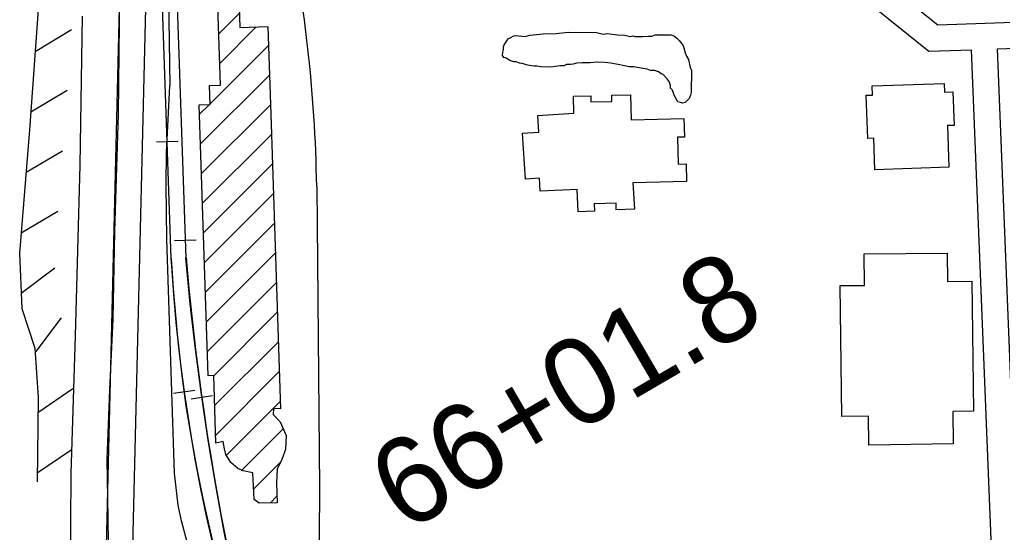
# Model space of a CAD drawing. Extents: x 3297716 to 3335574, y 688621 to 713991.
# Drawn here: x 3325624 to 3326759, y 707497 to 708088 of the extents above; entities that cross this region are included whole.
import ezdxf

# ---------------------------------------------------------------- set-up
doc = ezdxf.new("R2010")
doc.units = 0
for name, color, linetype in [('V-BLDG-OTLN', 7, 'Continuous'), ('V-FLOD-BASE', 7, 'Continuous'), ('V-LEVE-TOET', 7, 'Continuous'), ('V-RAIL-TRAK', 7, 'Continuous'), ('V-ROAD-CNTR', 7, 'Continuous'), ('V-RRAP-FSHR', 7, 'Continuous'), ('V-SITE-VEGE', 7, 'Continuous'), ('V-SURV-IDEN', 7, 'Continuous'), ('V-SURV-LINE', 7, 'Continuous')]:
    doc.layers.add(name, color=color, linetype=linetype)

msp = doc.modelspace()

# ---------------------------------------------------------------- linework, layer by layer
at = {"layer": 'V-BLDG-OTLN'}
for p, q in [((3325854, 708072.2), (3325877.8, 708096)), ((3325855.1, 708037.9), (3325897.2, 708080.1)), ((3325844, 707991.5), (3325911.3, 708058.8)), ((3325832.9, 707945), (3325912.4, 708024.5)), ((3325831.8, 707979.3), (3325843, 707990.5)), ((3325834, 707910.8), (3325913.5, 707990.3)), ((3325835.2, 707876.6), (3325914.7, 707956.1)), ((3325836.3, 707842.4), (3325915.8, 707921.9)), ((3325837.5, 707808.2), (3325917, 707887.7)), ((3325838.6, 707774), (3325918.1, 707853.5)), ((3325839.8, 707739.8), (3325919.3, 707819.3)), ((3325840.9, 707705.5), (3325920.4, 707785)), ((3325848, 707677.3), (3325921.5, 707750.8)), ((3325849.1, 707643.1), (3325922.7, 707716.6)), ((3325850.3, 707608.8), (3325923.8, 707682.4)), ((3325862.7, 707585.9), (3325925, 707648.2)), ((3325880.6, 707568.4), (3325928.3, 707616.2)), ((3325894.3, 707546.8), (3325925.4, 707577.9)), ((3325913.6, 707530.7), (3325921.1, 707538.3))]:
    msp.add_line(p, q, dxfattribs=at)
msp.add_lwpolyline([(3325872.5, 708253.5), (3325878.3, 708079.4), (3325910.6, 708080.5), (3325913.9, 707979.5), (3325925.3, 707639.3), (3325916.9, 707639.8), (3325916.7, 707632.6), (3325924.6, 707624.4), (3325931.8, 707608.5), (3325931.1, 707592.2), (3325926.8, 707580.7), (3325921.2, 707569.5), (3325920.6, 707553.9), (3325921.4, 707530.9), (3325900.5, 707530.4), (3325894.8, 707534.6), (3325893.4, 707565.3), (3325882, 707567.8), (3325875.9, 707570.5), (3325867.7, 707577.3), (3325862.2, 707586.6), (3325860.5, 707593.2), (3325859.1, 707601.6), (3325850.6, 707599.7), (3325848, 707677.7), (3325841.8, 707677.5), (3325831.4, 707990.1), (3325844, 707990.6), (3325843.3, 708012.4), (3325855.9, 708012.8), (3325847.9, 708252.7)], dxfattribs=at)
for points in [[(3326608.5, 708012.1), (3326691.8, 708014.8), (3326692.1, 708004.7), (3326701.8, 708005), (3326703, 707966.4), (3326695.5, 707966.2), (3326697.1, 707918.1), (3326611.6, 707915.2), (3326610.4, 707951.7), (3326603.4, 707951.4), (3326601.7, 708001.2), (3326608.9, 708001.5)], [(3326334.1, 707869.9), (3326313, 707869.1), (3326312.7, 707876.6), (3326287.5, 707875.7), (3326287.9, 707867.5), (3326268.9, 707866.8), (3326267.9, 707892.3), (3326225.2, 707890.4), (3326224.2, 707905.6), (3326208.2, 707904.5), (3326204.8, 707957.6), (3326223.5, 707958.8), (3326222.3, 707977.8), (3326264, 707980.6), (3326263.7, 708000.2), (3326283.4, 708000.6), (3326283.5, 707993.6), (3326307.8, 707994.1), (3326307.7, 708001.4), (3326329.2, 708001.9), (3326330, 707972.8), (3326391.1, 707974.4), (3326391.7, 707952.9), (3326383.5, 707952.7), (3326384.3, 707921.7), (3326393.5, 707922), (3326394, 707901.7), (3326331.9, 707900.1)], [(3326723.7, 707786.7), (3326725.6, 707636.6), (3326701.6, 707636.3), (3326702.1, 707598.7), (3326604.6, 707597.5), (3326604.2, 707630.8), (3326573.6, 707630.4), (3326571.7, 707781.5), (3326599.5, 707781.8), (3326599.1, 707818), (3326695.1, 707819.1), (3326695.5, 707786.4)]]:
    msp.add_lwpolyline(points, close=True, dxfattribs=at)
at = {"layer": 'V-FLOD-BASE'}
msp.add_lwpolyline([(3325720.3, 707381.5), (3325725.8, 707439.3), (3325727.1, 707454.9), (3325726.1, 707513), (3325724.9, 707580.8), (3325728.1, 707661.5), (3325732, 707742.9), (3325734, 707843.8), (3325738.1, 707979.3), (3325739.8, 708120.6)], dxfattribs=at)
at = {"layer": 'V-LEVE-TOET'}
msp.add_line((3325791, 708425.1), (3325797.3, 708012.2), dxfattribs=at)
for points in [[(3325682.7, 707449.3), (3325683.3, 707564.6), (3325688.3, 707723.5), (3325693.7, 707920.6), (3325696.6, 708092.6)], [(3325802.8, 707565), (3325794, 707835.1), (3325793, 707897.5), (3325793.4, 707934.7), (3325797.3, 708012.2)], [(3325811.6, 707194.7), (3325822.9, 707205.1), (3325830.6, 707211.1), (3325836.3, 707217.8), (3325841.4, 707229.5), (3325850.1, 707249.1), (3325852.7, 707297.6), (3325850.8, 707366), (3325846.6, 707428), (3325842.6, 707437.7), (3325835.2, 707447.8), (3325825.6, 707464.9), (3325817.5, 707485.5), (3325810.9, 707510.1), (3325806.9, 707528.1), (3325802.8, 707565)]]:
    msp.add_lwpolyline(points, dxfattribs=at)
at = {"layer": 'V-RAIL-TRAK'}
for points in [[(3325799, 707812.9), (3325784.4, 708237.8)], [(3325799, 707812.9), (3325784.4, 708237.8)], [(3325781.9, 707947.4), (3325806.9, 707948.3)]]:
    msp.add_lwpolyline(points, dxfattribs=at)
at = {"layer": 'V-ROAD-CNTR'}
for points in [[(3325801.4, 708238.4), (3325816, 707813.5)], [(3326578, 708129.6), (3326674.1, 708052), (3326723.1, 708053.8)], [(3326623.6, 708131.3), (3326684.2, 708082.4), (3327682.4, 708117.8)], [(3326753.1, 708054.8), (3327413.5, 708078.2)], [(3326775.2, 706760), (3326723.1, 708053.8)], [(3326781.8, 707342.5), (3326753.1, 708054.8)], [(3325967, 707896), (3325970.2, 707547.8)], [(3325827.8, 707834), (3325802.8, 707833.2)], [(3325913.4, 707267.1), (3325902.2, 707297.6), (3325891.8, 707328.2), (3325881.9, 707358.9), (3325872.3, 707390), (3325863.4, 707421.1), (3325855.1, 707452.3), (3325847.1, 707483.8), (3325839.9, 707515.3), (3325833.3, 707546.9), (3325827.1, 707578.8), (3325821.5, 707610.6), (3325816.3, 707642.5), (3325811.9, 707674.7), (3325808, 707706.8), (3325804.7, 707739), (3325801.8, 707771.2), (3325799.6, 707803.6), (3325799, 707812.8)], [(3325917.1, 707256.6), (3325907.4, 707292.3), (3325894.1, 707343.9), (3325881.7, 707395.2), (3325870.2, 707446.9), (3325859.9, 707499), (3325850.3, 707550.9), (3325841.5, 707603.1), (3325833.9, 707655.7), (3325826.9, 707708.1), (3325820.9, 707760.6), (3325816, 707813.5)], [(3325801.7, 707657.2), (3325826.4, 707660.7)], [(3325822, 707650.9), (3325846.7, 707654.5)], [(3325970.2, 707549.3), (3325969.1, 707371.1), (3325975.4, 707304.3), (3326011.2, 707163.7), (3326095.8, 706945.4)]]:
    msp.add_lwpolyline(points, dxfattribs=at)
for centre, radius, start, end in [((3324313, 707869.8), 1654.2, 0.9053, 12.1553), ((3327651.1, 707916.2), 1855, 183.1949, 200.4806), ((3328839.2, 708074.8), 3034.4, 184.9403, 195.6436)]:
    msp.add_arc(centre, radius, start, end, dxfattribs=at)
at = {"layer": 'V-RRAP-FSHR'}
for p, q in [((3325641.9, 708051.9), (3325683.8, 708077)), ((3325636.8, 707982.1), (3325678.7, 708007.2)), ((3325631.4, 707912.3), (3325673.5, 707937)), ((3325625.8, 707842.5), (3325667.9, 707867.3)), ((3325625.7, 707772.6), (3325664.6, 707802.2)), ((3325642.9, 707705.3), (3325672.1, 707744.4)), ((3325645, 707635.2), (3325685.3, 707662.8)), ((3325644.2, 707565.2), (3325684.5, 707592.8))]:
    msp.add_line(p, q, dxfattribs=at)
msp.add_lwpolyline([(3325698.1, 709795.6), (3325684, 709680.8), (3325688.9, 709526.4), (3325701.1, 709319.2), (3325708.7, 709185.6), (3325718.5, 709094.1), (3325719.3, 708905.1), (3325719.2, 708818.7), (3325714.2, 708738.3), (3325698.7, 708641.3), (3325688.6, 708524.8), (3325665.9, 708358.6), (3325649.2, 708154), (3325635.3, 707961.4), (3325623.9, 707819), (3325626.4, 707755.2), (3325641.5, 707709.4), (3325645.2, 707652.3), (3325644.1, 707554.9)], dxfattribs=at)
at = {"layer": 'V-SITE-VEGE'}
msp.add_lwpolyline([(3326207.7, 708069.2), (3326213.1, 708070.7), (3326228.7, 708072), (3326243.5, 708072.6), (3326257.5, 708074), (3326290.2, 708073.5), (3326297.9, 708071.9), (3326302.6, 708072.6), (3326314.2, 708070.9), (3326322.8, 708070.7), (3326329, 708069.1), (3326332.1, 708069.8), (3326334.4, 708069), (3326343.7, 708068.9), (3326350, 708069.6), (3326353.9, 708069.5), (3326357.8, 708071), (3326376.4, 708070.8), (3326379.5, 708070), (3326382.6, 708067.6), (3326385.7, 708064.4), (3326388.7, 708060.5), (3326390.2, 708058.2), (3326391, 708055.8), (3326392.5, 708050.3), (3326394, 708046.4), (3326396.2, 708042.5), (3326398.4, 708033.2), (3326400, 708030), (3326399.6, 708004.4), (3326398.8, 708001.3), (3326397.2, 707997.4), (3326392.5, 707992.8), (3326389.3, 707992.1), (3326387, 707992.9), (3326383.9, 707993.7), (3326380.9, 707999.2), (3326379.4, 708002.3), (3326377.9, 708007), (3326375.6, 708009.4), (3326375.6, 708012.5), (3326374.1, 708017.2), (3326371.8, 708020.3), (3326367.2, 708025), (3326364.9, 708025.8), (3326361.8, 708028.2), (3326357.2, 708029.8), (3326352.5, 708029.9), (3326348.7, 708031.5), (3326337, 708033.2), (3326333.1, 708034.1), (3326327.7, 708034.1), (3326322.3, 708035), (3326315.3, 708036.6), (3326310.7, 708037.5), (3326306.8, 708038.3), (3326299.8, 708039.2), (3326290.5, 708039.3), (3326282.7, 708038.6), (3326273.4, 708038.8), (3326267.1, 708038.1), (3326263.2, 708037.3), (3326260.1, 708036.6), (3326255.4, 708036.7), (3326252.3, 708035.2), (3326248.4, 708035.2), (3326242.2, 708034.5), (3326237.5, 708033.8), (3326225.9, 708034), (3326221.2, 708034.8), (3326218.1, 708034.9), (3326212.7, 708035.7), (3326208.8, 708036.5), (3326205.7, 708037.4), (3326201, 708038.2), (3326197.2, 708039.8), (3326194.8, 708039.8), (3326190.2, 708041.5), (3326185.6, 708043.9), (3326183.2, 708044.7), (3326181.7, 708047), (3326181.8, 708050.9), (3326182.6, 708054), (3326182.6, 708057.1), (3326183.4, 708059.4), (3326188.2, 708066.4), (3326191.3, 708067.9), (3326193.7, 708069.4), (3326196, 708070.1)], close=True, dxfattribs=at)
at = {"layer": 'V-SURV-LINE'}
for points in [[(3325717.4, 707194.2), (3325745.3, 708357.8)], [(3325775.3, 708357.1), (3325747.4, 707193.4)]]:
    msp.add_lwpolyline(points, dxfattribs=at)

# ---------------------------------------------------------------- texts
at = {"layer": 'V-SURV-IDEN'}
msp.add_text('66+01.8', height=100, rotation=30.2819, dxfattribs=at).set_placement((3326068.5, 707495.2))

doc.saveas('drawing.dxf')
